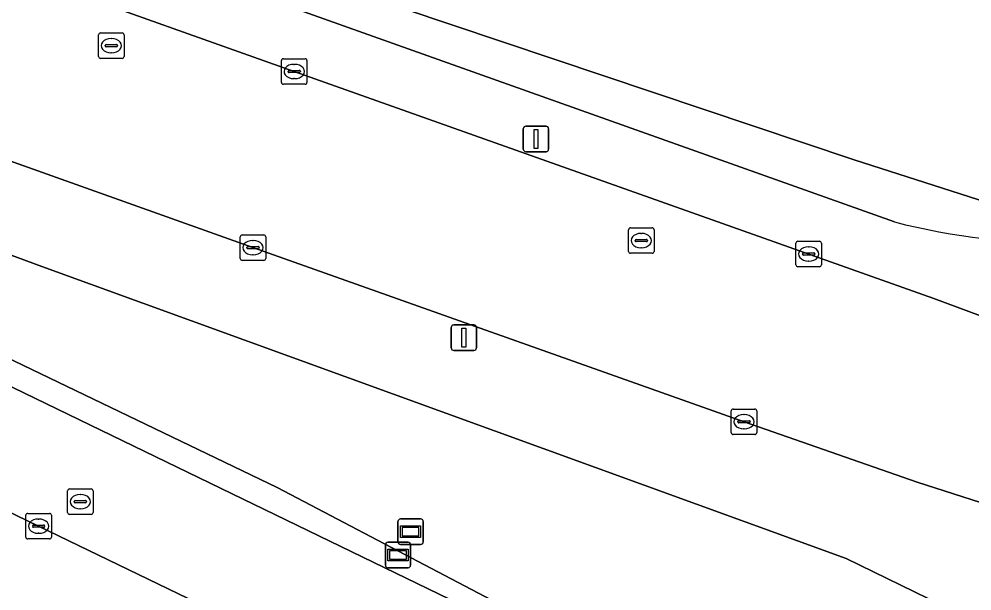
# Model space of a CAD drawing. Extents: x 155018 to 156648, y 383979 to 385733.
# Drawn here: x 155814.26 to 155851.64, y 385098.04 to 385120.47 of the extents above; entities that cross this region are included whole.
import ezdxf

# ---------------------------------------------------------------- set-up
doc = ezdxf.new("R2010")
doc.units = 0
for name, color, linetype in [('IMGEO_Berm_groen', 7, 'Continuous'), ('IMGEO_Fietspad_gesloten', 7, 'Continuous'), ('IMGEO_Informatiebord', 7, 'Continuous'), ('IMGEO_Kolk', 7, 'Continuous'), ('IMGEO_Lichtmast', 7, 'Continuous'), ('IMGEO_OVBaan_gesloten', 7, 'Continuous'), ('IMGEO_Rijbaan_lokaal_gesloten', 7, 'Continuous'), ('IMGEO_Rioolput', 7, 'Continuous'), ('IMGEO_Voetpad_gesloten', 7, 'Continuous')]:
    doc.layers.add(name, color=color, linetype=linetype)

msp = doc.modelspace()

# ---------------------------------------------------------------- linework, layer by layer
at = {"layer": 'IMGEO_Berm_groen'}
for points in [[(155785.896, 385135.811), (155785.488, 385135.909), (155785.21, 385135.062), (155785.696, 385134.889), (155848.606, 385112.514)], [(155820.471, 385126.841), (155793.713, 385133.374), (155792.593, 385133.129), (155795.804, 385132.138), (155847.019, 385114.952), (155855.706, 385112.163), (155870.826, 385110.796), (155870.967, 385110.783), (155870.989, 385110.626), (155871.17, 385110.634)], [(155855.666, 385111.75), (155855.706, 385112.163), (155847.019, 385114.952), (155795.804, 385132.138), (155792.593, 385133.129), (155793.713, 385133.374), (155820.471, 385126.841)], [(155778.534, 385123.31), (155780.37, 385122.328), (155789.641, 385117.823), (155857.26, 385085.069), (155857.941, 385084.708), (155861.778, 385082.786), (155861.848, 385082.751)], [(155815.152, 385110.769), (155789.086, 385120.396), (155787.919, 385119.623), (155824.383, 385102.093), (155843.569, 385092.029), (155851.13, 385089.012), (155857.414, 385086.366)], [(155857.414, 385086.366), (155851.13, 385089.012), (155843.569, 385092.029), (155824.383, 385102.093), (155787.919, 385119.623), (155789.086, 385120.396), (155815.152, 385110.769), (155846.703, 385099.318), (155852.071, 385096.699), (155852.313, 385097.033), (155853.393, 385101.055), (155849.486, 385102.305), (155842.697, 385104.676), (155823.436, 385111.506), (155807.095, 385117.321), (155806.213, 385114.849), (155802.516, 385116.137), (155803.429, 385118.62)], [(155864.821, 385088.152), (155852.071, 385096.699), (155846.703, 385099.318), (155815.152, 385110.769)]]:
    msp.add_lwpolyline(points, dxfattribs=at)
msp.add_arc((155854.675, 385135.596), 23.867, 255.2682, 272.3793, dxfattribs=at)
at = {"layer": 'IMGEO_Fietspad_gesloten'}
msp.add_lwpolyline([(155857.856, 385077.187), (155856.131, 385078.637), (155855.825, 385080.799), (155855.025, 385081.195), (155844.685, 385086.285), (155827.141, 385094.733), (155815.026, 385100.583), (155801.122, 385107.314), (155788.991, 385113.134), (155781.591, 385116.723), (155781.316, 385116.131), (155778.571, 385117.343)], dxfattribs=at)
at = {"layer": 'IMGEO_Informatiebord'}
for p, q in [((155829.123, 385099.964), (155829.123, 385100.764)), ((155829.123, 385100.764), (155829.123, 385099.964)), ((155829.223, 385100.864), (155830.013, 385100.864)), ((155830.013, 385100.864), (155829.223, 385100.864)), ((155830.113, 385100.764), (155830.113, 385099.964)), ((155830.113, 385099.964), (155830.113, 385100.764)), ((155828.63, 385099.052), (155828.63, 385099.852)), ((155828.63, 385099.852), (155828.63, 385099.052)), ((155828.73, 385099.952), (155829.52, 385099.952)), ((155829.52, 385099.952), (155828.73, 385099.952)), ((155830.013, 385099.864), (155829.223, 385099.864)), ((155829.223, 385099.864), (155830.013, 385099.864)), ((155829.62, 385099.852), (155829.62, 385099.052)), ((155829.62, 385099.052), (155829.62, 385099.852)), ((155829.52, 385098.952), (155828.73, 385098.952)), ((155828.73, 385098.952), (155829.52, 385098.952))]:
    msp.add_line(p, q, dxfattribs=at)
for points in [[(155829.224, 385100.596), (155830.012, 385100.596), (155830.012, 385100.132), (155829.224, 385100.132), (155829.224, 385100.596)], [(155829.289, 385100.531), (155829.289, 385100.197), (155829.947, 385100.197), (155829.947, 385100.531), (155829.289, 385100.531)], [(155828.731, 385099.684), (155829.519, 385099.684), (155829.519, 385099.22), (155828.731, 385099.22), (155828.731, 385099.684)], [(155828.796, 385099.619), (155828.796, 385099.285), (155829.454, 385099.285), (155829.454, 385099.619), (155828.796, 385099.619)]]:
    msp.add_lwpolyline(points, dxfattribs=at)
for centre, start, end in [((155829.223, 385100.764), 90, 180), ((155829.223, 385100.764), 90, 180), ((155830.013, 385100.764), 0, 90), ((155830.013, 385100.764), 360, 90), ((155828.73, 385099.852), 90, 180), ((155828.73, 385099.852), 90, 180), ((155829.223, 385099.964), 180, 270), ((155829.223, 385099.964), 180, 270), ((155829.52, 385099.852), 0, 90), ((155829.52, 385099.852), 360, 90), ((155830.013, 385099.964), 270, 0), ((155830.013, 385099.964), 270, 0), ((155828.73, 385099.052), 180, 270), ((155828.73, 385099.052), 180, 270), ((155829.52, 385099.052), 270, 0), ((155829.52, 385099.052), 270, 0)]:
    msp.add_arc(centre, 0.1, start, end, dxfattribs=at)
at = {"layer": 'IMGEO_Kolk'}
for p, q in [((155824.628, 385118.911), (155825.48, 385118.911)), ((155824.553, 385117.985), (155824.553, 385118.837)), ((155825.041, 385118.691), (155825.066, 385118.691)), ((155825.554, 385118.837), (155825.554, 385117.985)), ((155824.812, 385118.405), (155824.812, 385118.417)), ((155825.25, 385118.368), (155824.852, 385118.368)), ((155824.855, 385118.454), (155825.253, 385118.454)), ((155825.296, 385118.417), (155825.296, 385118.405)), ((155825.48, 385117.911), (155824.628, 385117.911)), ((155825.064, 385118.131), (155825.039, 385118.131)), ((155822.935, 385111.079), (155822.935, 385111.931)), ((155823.01, 385112.005), (155823.862, 385112.005)), ((155823.936, 385111.931), (155823.936, 385111.079)), ((155823.194, 385111.499), (155823.194, 385111.511)), ((155823.632, 385111.462), (155823.234, 385111.462)), ((155823.237, 385111.548), (155823.635, 385111.548)), ((155823.423, 385111.785), (155823.448, 385111.785)), ((155823.678, 385111.511), (155823.678, 385111.499)), ((155844.735, 385110.829), (155844.735, 385111.681)), ((155844.81, 385111.755), (155845.662, 385111.755)), ((155845.223, 385111.535), (155845.248, 385111.535)), ((155845.736, 385111.681), (155845.736, 385110.829)), ((155823.446, 385111.225), (155823.421, 385111.225)), ((155844.994, 385111.249), (155844.994, 385111.261)), ((155845.432, 385111.212), (155845.034, 385111.212)), ((155845.037, 385111.298), (155845.435, 385111.298)), ((155845.478, 385111.261), (155845.478, 385111.249)), ((155823.862, 385111.005), (155823.01, 385111.005)), ((155845.662, 385110.755), (155844.81, 385110.755)), ((155845.246, 385110.975), (155845.221, 385110.975)), ((155842.196, 385104.25), (155842.196, 385105.102)), ((155842.271, 385105.176), (155843.123, 385105.176)), ((155843.197, 385105.102), (155843.197, 385104.25)), ((155842.498, 385104.719), (155842.896, 385104.719)), ((155842.684, 385104.956), (155842.709, 385104.956)), ((155842.455, 385104.67), (155842.455, 385104.682)), ((155842.893, 385104.633), (155842.495, 385104.633)), ((155842.707, 385104.396), (155842.682, 385104.396)), ((155842.939, 385104.682), (155842.939, 385104.67)), ((155843.123, 385104.176), (155842.271, 385104.176)), ((155814.525, 385100.156), (155814.525, 385101.008)), ((155814.6, 385101.082), (155815.452, 385101.082)), ((155815.526, 385101.008), (155815.526, 385100.156)), ((155814.827, 385100.625), (155815.225, 385100.625)), ((155815.013, 385100.862), (155815.038, 385100.862)), ((155814.784, 385100.576), (155814.784, 385100.588)), ((155815.222, 385100.539), (155814.824, 385100.539)), ((155815.036, 385100.302), (155815.011, 385100.302)), ((155815.268, 385100.588), (155815.268, 385100.576)), ((155815.452, 385100.082), (155814.6, 385100.082))]:
    msp.add_line(p, q, dxfattribs=at)
for points in [[(155824.628, 385118.911), (155825.48, 385118.911)], [(155824.553, 385117.985), (155824.553, 385118.837)], [(155825.554, 385118.837), (155825.554, 385117.985)], [(155825.48, 385117.911), (155824.628, 385117.911)], [(155822.935, 385111.079), (155822.935, 385111.931)], [(155823.01, 385112.005), (155823.862, 385112.005)], [(155823.936, 385111.931), (155823.936, 385111.079)], [(155844.735, 385110.829), (155844.735, 385111.681)], [(155844.81, 385111.755), (155845.662, 385111.755)], [(155845.736, 385111.681), (155845.736, 385110.829)], [(155823.862, 385111.005), (155823.01, 385111.005)], [(155845.662, 385110.755), (155844.81, 385110.755)], [(155842.196, 385104.25), (155842.196, 385105.102)], [(155842.271, 385105.176), (155843.123, 385105.176)], [(155843.197, 385105.102), (155843.197, 385104.25)], [(155843.123, 385104.176), (155842.271, 385104.176)], [(155814.525, 385100.156), (155814.525, 385101.008)], [(155814.6, 385101.082), (155815.452, 385101.082)], [(155815.526, 385101.008), (155815.526, 385100.156)], [(155815.452, 385100.082), (155814.6, 385100.082)]]:
    msp.add_lwpolyline(points, dxfattribs=at)
for centre, radius, start, end in [((155824.63, 385118.835), 0.0765, 91.552, 178.448), ((155824.63, 385118.835), 0.0765, 91.552, 178.448), ((155825.478, 385118.835), 0.0765, 1.552, 88.448), ((155825.478, 385118.835), 0.0765, 1.552, 88.448), ((155824.852, 385118.414), 0.0403, 85.8775, 175.7526), ((155824.849, 385118.404), 0.0366, 178.938, 274.7102), ((155825.253, 385118.411), 0.043, 264.8664, 352.4533), ((155825.257, 385118.416), 0.0386, 1.7309, 96.639), ((155824.63, 385117.987), 0.0765, 181.552, 268.448), ((155824.63, 385117.987), 0.0765, 181.552, 268.448), ((155825.478, 385117.987), 0.0765, 271.552, 358.448), ((155825.478, 385117.987), 0.0765, 271.552, 358.448), ((155823.012, 385111.929), 0.0765, 91.552, 178.448), ((155823.012, 385111.929), 0.0765, 91.552, 178.448), ((155823.86, 385111.929), 0.0765, 1.552, 88.448), ((155823.86, 385111.929), 0.0765, 1.552, 88.448), ((155823.234, 385111.508), 0.0403, 85.8775, 175.7526), ((155823.231, 385111.498), 0.0366, 178.938, 274.7102), ((155823.635, 385111.505), 0.043, 264.8664, 352.4533), ((155823.639, 385111.51), 0.0386, 1.7309, 96.639), ((155844.812, 385111.679), 0.0765, 91.552, 178.448), ((155844.812, 385111.679), 0.0765, 91.552, 178.448), ((155845.66, 385111.679), 0.0765, 1.552, 88.448), ((155845.66, 385111.679), 0.0765, 1.552, 88.448), ((155823.012, 385111.081), 0.0765, 181.552, 268.448), ((155823.012, 385111.081), 0.0765, 181.552, 268.448), ((155823.86, 385111.081), 0.0765, 271.552, 358.448), ((155823.86, 385111.081), 0.0765, 271.552, 358.448), ((155845.034, 385111.258), 0.0403, 85.8775, 175.7526), ((155845.031, 385111.248), 0.0366, 178.938, 274.7102), ((155845.435, 385111.255), 0.043, 264.8664, 352.4533), ((155845.439, 385111.26), 0.0386, 1.7309, 96.639), ((155844.812, 385110.831), 0.0765, 181.552, 268.448), ((155844.812, 385110.831), 0.0765, 181.552, 268.448), ((155845.66, 385110.831), 0.0765, 271.552, 358.448), ((155845.66, 385110.831), 0.0765, 271.552, 358.448), ((155842.273, 385105.1), 0.0765, 91.552, 178.448), ((155842.273, 385105.1), 0.0765, 91.552, 178.448), ((155843.121, 385105.1), 0.0765, 1.552, 88.448), ((155843.121, 385105.1), 0.0765, 1.552, 88.448), ((155842.495, 385104.679), 0.0403, 85.8775, 175.7526), ((155842.9, 385104.681), 0.0386, 1.7309, 96.639), ((155842.492, 385104.669), 0.0366, 178.938, 274.7102), ((155842.896, 385104.676), 0.043, 264.8664, 352.4533), ((155842.273, 385104.252), 0.0765, 181.552, 268.448), ((155842.273, 385104.252), 0.0765, 181.552, 268.448), ((155843.121, 385104.252), 0.0765, 271.552, 358.448), ((155843.121, 385104.252), 0.0765, 271.552, 358.448), ((155814.602, 385101.006), 0.0765, 91.552, 178.448), ((155814.602, 385101.006), 0.0765, 91.552, 178.448), ((155815.45, 385101.006), 0.0765, 1.552, 88.448), ((155815.45, 385101.006), 0.0765, 1.552, 88.448), ((155814.824, 385100.585), 0.0403, 85.8775, 175.7526), ((155815.229, 385100.587), 0.0386, 1.7309, 96.639), ((155814.821, 385100.575), 0.0366, 178.938, 274.7102), ((155815.225, 385100.582), 0.043, 264.8664, 352.4533), ((155814.602, 385100.158), 0.0765, 181.552, 268.448), ((155814.602, 385100.158), 0.0765, 181.552, 268.448), ((155815.45, 385100.158), 0.0765, 271.552, 358.448), ((155815.45, 385100.158), 0.0765, 271.552, 358.448)]:
    msp.add_arc(centre, radius, start, end, dxfattribs=at)
for centre, major_axis, ratio, start_param, end_param in [((155825.04, 385118.411), (-0.387, 0.002), 0.722429, 4.712389, 7.853982), ((155825.065, 385118.411), (-0.39, 0.002), 0.717154, 1.570796, 4.712389), ((155823.422, 385111.505), (-0.387, 0.002), 0.722429, 4.712389, 7.853982), ((155823.447, 385111.505), (-0.39, 0.002), 0.717154, 1.570796, 4.712389), ((155845.222, 385111.255), (-0.387, 0.002), 0.722429, 4.712389, 7.853982), ((155845.247, 385111.255), (-0.39, 0.002), 0.717154, 1.570796, 4.712389), ((155842.683, 385104.676), (-0.387, 0.002), 0.722429, 4.712389, 7.853982), ((155842.708, 385104.676), (-0.39, 0.002), 0.717154, 1.570796, 4.712389), ((155815.012, 385100.582), (-0.387, 0.002), 0.722429, 4.712389, 7.853982), ((155815.037, 385100.582), (-0.39, 0.002), 0.717154, 1.570796, 4.712389)]:
    msp.add_ellipse(centre, major_axis=major_axis, ratio=ratio, start_param=start_param, end_param=end_param, dxfattribs=at)
at = {"layer": 'IMGEO_Lichtmast'}
for p, q in [((155834.04, 385115.366), (155834.04, 385116.166)), ((155834.04, 385116.166), (155834.04, 385115.366)), ((155834.14, 385116.266), (155834.93, 385116.266)), ((155834.93, 385116.266), (155834.14, 385116.266)), ((155835.03, 385116.166), (155835.03, 385115.366)), ((155835.03, 385115.366), (155835.03, 385116.166)), ((155834.93, 385115.266), (155834.14, 385115.266)), ((155834.14, 385115.266), (155834.93, 385115.266)), ((155831.313, 385108.473), (155832.103, 385108.473)), ((155832.103, 385108.473), (155831.313, 385108.473)), ((155831.213, 385107.573), (155831.213, 385108.373)), ((155831.213, 385108.373), (155831.213, 385107.573)), ((155832.203, 385108.373), (155832.203, 385107.573)), ((155832.203, 385107.573), (155832.203, 385108.373)), ((155832.103, 385107.473), (155831.313, 385107.473)), ((155831.313, 385107.473), (155832.103, 385107.473))]:
    msp.add_line(p, q, dxfattribs=at)
for points in [[(155834.46, 385116.141), (155834.61, 385116.141), (155834.61, 385115.391), (155834.46, 385115.391), (155834.46, 385116.141)], [(155831.633, 385108.348), (155831.783, 385108.348), (155831.783, 385107.598), (155831.633, 385107.598), (155831.633, 385108.348)]]:
    msp.add_lwpolyline(points, dxfattribs=at)
for centre, start, end in [((155834.14, 385116.166), 90, 180), ((155834.14, 385116.166), 90, 180), ((155834.93, 385116.166), 0, 90), ((155834.93, 385116.166), 360, 90), ((155834.14, 385115.366), 180, 270), ((155834.14, 385115.366), 180, 270), ((155834.93, 385115.366), 270, 0), ((155834.93, 385115.366), 270, 0), ((155831.313, 385108.373), 90, 180), ((155831.313, 385108.373), 90, 180), ((155832.103, 385108.373), 0, 90), ((155832.103, 385108.373), 360, 90), ((155831.313, 385107.573), 180, 270), ((155831.313, 385107.573), 180, 270), ((155832.103, 385107.573), 270, 0), ((155832.103, 385107.573), 270, 0)]:
    msp.add_arc(centre, 0.1, start, end, dxfattribs=at)
at = {"layer": 'IMGEO_OVBaan_gesloten'}
msp.add_lwpolyline([(155807.095, 385117.321), (155823.436, 385111.506), (155842.697, 385104.676), (155849.486, 385102.305), (155853.393, 385101.055), (155857.729, 385099.594), (155859.38, 385099.029), (155859.924, 385098.834), (155860.364, 385098.691), (155860.826, 385098.54), (155861.06, 385098.456), (155862.396, 385104.903), (155862.217, 385104.966), (155861.726, 385105.159), (155861.284, 385105.323), (155860.708, 385105.533), (155854.83, 385107.776), (155850.149, 385109.513), (155825.054, 385118.41), (155804.872, 385125.581)], dxfattribs=at)
at = {"layer": 'IMGEO_Rijbaan_lokaal_gesloten'}
for points in [[(155778.883, 385118.017), (155781.591, 385116.723), (155788.991, 385113.134), (155801.122, 385107.314), (155815.026, 385100.583), (155827.141, 385094.733), (155844.685, 385086.285), (155855.025, 385081.195), (155855.825, 385080.799), (155859.194, 385079.093)], [(155862.525, 385082.346), (155861.848, 385082.751), (155861.778, 385082.786), (155857.941, 385084.708), (155857.26, 385085.069), (155789.641, 385117.823)]]:
    msp.add_lwpolyline(points, dxfattribs=at)
at = {"layer": 'IMGEO_Rioolput'}
for p, q in [((155817.379, 385118.996), (155817.379, 385119.848)), ((155817.454, 385119.922), (155818.306, 385119.922)), ((155817.867, 385119.702), (155817.892, 385119.702)), ((155818.38, 385119.848), (155818.38, 385118.996)), ((155817.638, 385119.416), (155817.638, 385119.428)), ((155818.076, 385119.379), (155817.678, 385119.379)), ((155817.681, 385119.465), (155818.079, 385119.465)), ((155818.122, 385119.428), (155818.122, 385119.416)), ((155818.306, 385118.922), (155817.454, 385118.922)), ((155817.89, 385119.142), (155817.865, 385119.142)), ((155838.166, 385111.356), (155838.166, 385112.208)), ((155838.241, 385112.282), (155839.093, 385112.282)), ((155839.167, 385112.208), (155839.167, 385111.356)), ((155838.468, 385111.825), (155838.866, 385111.825)), ((155838.654, 385112.062), (155838.679, 385112.062)), ((155838.425, 385111.776), (155838.425, 385111.788)), ((155838.863, 385111.739), (155838.465, 385111.739)), ((155838.677, 385111.502), (155838.652, 385111.502)), ((155838.909, 385111.788), (155838.909, 385111.776)), ((155839.093, 385111.282), (155838.241, 385111.282)), ((155816.163, 385101.118), (155816.163, 385101.97)), ((155816.238, 385102.044), (155817.09, 385102.044)), ((155816.651, 385101.824), (155816.676, 385101.824)), ((155817.164, 385101.97), (155817.164, 385101.118)), ((155816.422, 385101.538), (155816.422, 385101.55)), ((155816.86, 385101.501), (155816.462, 385101.501)), ((155816.465, 385101.587), (155816.863, 385101.587)), ((155816.906, 385101.55), (155816.906, 385101.538)), ((155817.09, 385101.044), (155816.238, 385101.044)), ((155816.674, 385101.264), (155816.649, 385101.264))]:
    msp.add_line(p, q, dxfattribs=at)
for points in [[(155817.379, 385118.996), (155817.379, 385119.848)], [(155817.454, 385119.922), (155818.306, 385119.922)], [(155818.38, 385119.848), (155818.38, 385118.996)], [(155818.306, 385118.922), (155817.454, 385118.922)], [(155838.166, 385111.356), (155838.166, 385112.208)], [(155838.241, 385112.282), (155839.093, 385112.282)], [(155839.167, 385112.208), (155839.167, 385111.356)], [(155839.093, 385111.282), (155838.241, 385111.282)], [(155816.163, 385101.118), (155816.163, 385101.97)], [(155816.238, 385102.044), (155817.09, 385102.044)], [(155817.164, 385101.97), (155817.164, 385101.118)], [(155817.09, 385101.044), (155816.238, 385101.044)]]:
    msp.add_lwpolyline(points, dxfattribs=at)
for centre, radius, start, end in [((155817.456, 385119.846), 0.0765, 91.552, 178.448), ((155817.456, 385119.846), 0.0765, 91.552, 178.448), ((155818.304, 385119.846), 0.0765, 1.552, 88.448), ((155818.304, 385119.846), 0.0765, 1.552, 88.448), ((155817.678, 385119.425), 0.0403, 85.8775, 175.7526), ((155817.675, 385119.415), 0.0366, 178.938, 274.7102), ((155818.079, 385119.422), 0.043, 264.8664, 352.4533), ((155818.083, 385119.427), 0.0386, 1.7309, 96.639), ((155817.456, 385118.998), 0.0765, 181.552, 268.448), ((155817.456, 385118.998), 0.0765, 181.552, 268.448), ((155818.304, 385118.998), 0.0765, 271.552, 358.448), ((155818.304, 385118.998), 0.0765, 271.552, 358.448), ((155838.243, 385112.206), 0.0765, 91.552, 178.448), ((155838.243, 385112.206), 0.0765, 91.552, 178.448), ((155839.091, 385112.206), 0.0765, 1.552, 88.448), ((155839.091, 385112.206), 0.0765, 1.552, 88.448), ((155838.465, 385111.785), 0.0403, 85.8775, 175.7526), ((155838.87, 385111.787), 0.0386, 1.7309, 96.639), ((155838.462, 385111.775), 0.0366, 178.938, 274.7102), ((155838.866, 385111.782), 0.043, 264.8664, 352.4533), ((155838.243, 385111.358), 0.0765, 181.552, 268.448), ((155838.243, 385111.358), 0.0765, 181.552, 268.448), ((155839.091, 385111.358), 0.0765, 271.552, 358.448), ((155839.091, 385111.358), 0.0765, 271.552, 358.448), ((155816.24, 385101.968), 0.0765, 91.552, 178.448), ((155816.24, 385101.968), 0.0765, 91.552, 178.448), ((155817.088, 385101.968), 0.0765, 1.552, 88.448), ((155817.088, 385101.968), 0.0765, 1.552, 88.448), ((155816.462, 385101.547), 0.0403, 85.8775, 175.7526), ((155816.459, 385101.537), 0.0366, 178.938, 274.7102), ((155816.863, 385101.544), 0.043, 264.8664, 352.4533), ((155816.867, 385101.549), 0.0386, 1.7309, 96.639), ((155816.24, 385101.12), 0.0765, 181.552, 268.448), ((155816.24, 385101.12), 0.0765, 181.552, 268.448), ((155817.088, 385101.12), 0.0765, 271.552, 358.448), ((155817.088, 385101.12), 0.0765, 271.552, 358.448)]:
    msp.add_arc(centre, radius, start, end, dxfattribs=at)
for centre, major_axis, ratio, start_param, end_param in [((155817.866, 385119.422), (-0.387, 0.002), 0.722429, 4.712389, 7.853982), ((155817.891, 385119.422), (-0.39, 0.002), 0.717154, 1.570796, 4.712389), ((155838.653, 385111.782), (-0.387, 0.002), 0.722429, 4.712389, 7.853982), ((155838.678, 385111.782), (-0.39, 0.002), 0.717154, 1.570796, 4.712389), ((155816.65, 385101.544), (-0.387, 0.002), 0.722429, 4.712389, 7.853982), ((155816.675, 385101.544), (-0.39, 0.002), 0.717154, 1.570796, 4.712389)]:
    msp.add_ellipse(centre, major_axis=major_axis, ratio=ratio, start_param=start_param, end_param=end_param, dxfattribs=at)
at = {"layer": 'IMGEO_Voetpad_gesloten'}
for points in [[(155785.696, 385134.889), (155785.21, 385135.062), (155785.488, 385135.909), (155783.035, 385136.5), (155782.136, 385133.64), (155793.16, 385129.736), (155804.872, 385125.581), (155825.054, 385118.41), (155850.149, 385109.513), (155854.83, 385107.776), (155860.708, 385105.533), (155861.284, 385105.323), (155861.726, 385105.159), (155862.217, 385104.966), (155862.396, 385104.903), (155862.98, 385107.883), (155862.58, 385108.026), (155859.276, 385109.315), (155857.423, 385109.486), (155857.459, 385109.888), (155857.777, 385109.872), (155857.489, 385111.575), (155855.666, 385111.75)], [(155848.606, 385112.514), (155785.696, 385134.889)]]:
    msp.add_lwpolyline(points, dxfattribs=at)
msp.add_arc((155854.675, 385135.596), 23.867, 255.2682, 272.3793, dxfattribs=at)

doc.saveas('drawing.dxf')
